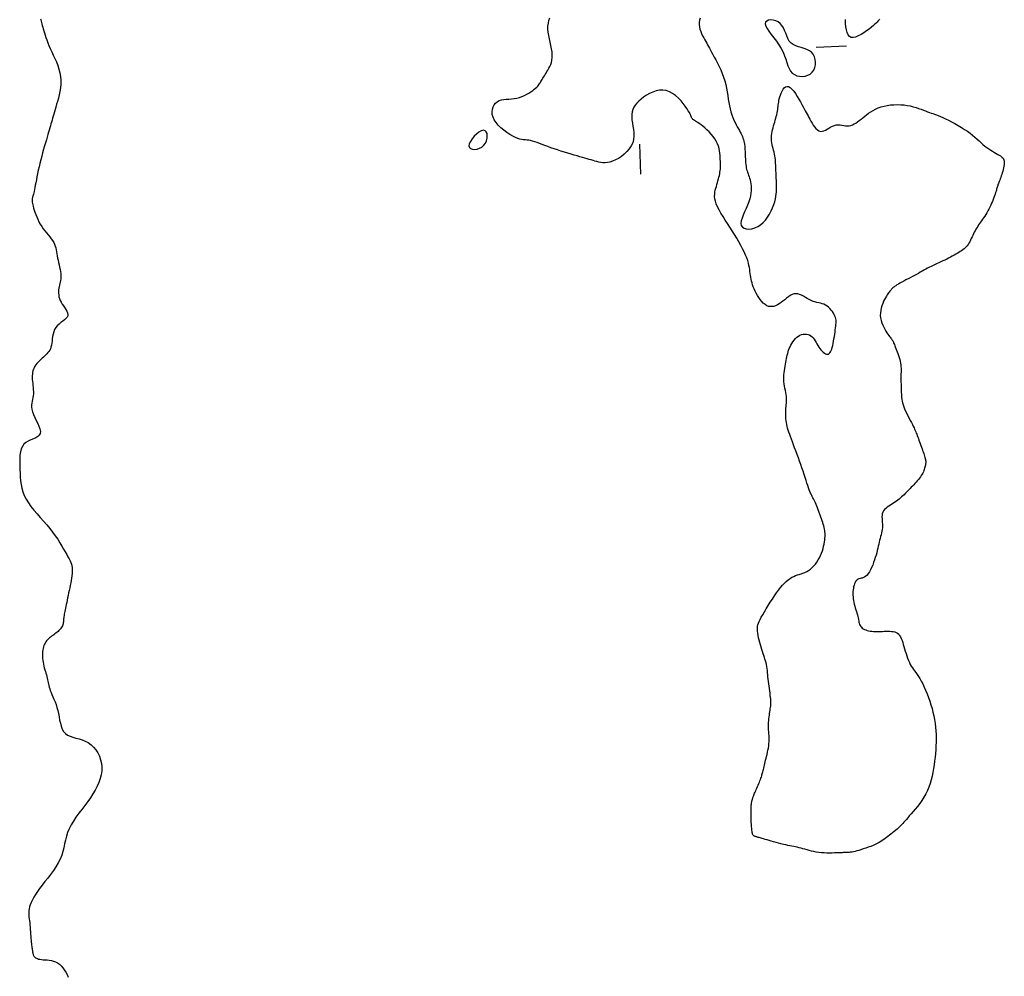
# Model space of a CAD drawing. Header units: millimetres. Extents: x 32690613 to 32693367, y 5343692 to 5344708.
# Tile 886 of 1009: x 32693201 to 32693234, y 5344307 to 5344338. Entities that reach past the tile are written whole.
import ezdxf

# ---------------------------------------------------------------- set-up
doc = ezdxf.new("R2010")
doc.units = ezdxf.units.MM
doc.header["$LTSCALE"] = 20
doc.layers.add('02-DGM_HL_492.00', color=82, linetype='Continuous')

msp = doc.modelspace()

# ---------------------------------------------------------------- linework, layer by layer
at = {"layer": '02-DGM_HL_492.00', "elevation": 492, "flags": 128}
for points in [[(32693201.724, 5344338.473), (32693201.732, 5344338.434), (32693201.742, 5344338.393), (32693201.754, 5344338.349), (32693201.767, 5344338.303), (32693201.781, 5344338.252), (32693201.797, 5344338.197), (32693201.814, 5344338.138), (32693201.833, 5344338.074), (32693201.854, 5344338.004), (32693201.877, 5344337.929), (32693201.904, 5344337.85), (32693201.933, 5344337.765), (32693201.967, 5344337.675), (32693202.005, 5344337.58), (32693202.048, 5344337.48), (32693202.096, 5344337.375), (32693202.148, 5344337.266), (32693202.199, 5344337.153), (32693202.25, 5344337.036), (32693202.297, 5344336.917), (32693202.337, 5344336.796), (32693202.369, 5344336.672), (32693202.391, 5344336.548), (32693202.4, 5344336.424), (32693202.398, 5344336.3), (32693202.387, 5344336.177), (32693202.368, 5344336.057), (32693202.344, 5344335.941), (32693202.317, 5344335.83), (32693202.288, 5344335.724), (32693202.26, 5344335.626), (32693202.233, 5344335.535), (32693202.209, 5344335.451), (32693202.186, 5344335.372), (32693202.165, 5344335.299), (32693202.145, 5344335.23), (32693202.125, 5344335.163), (32693202.107, 5344335.099), (32693202.088, 5344335.035), (32693202.07, 5344334.972), (32693202.051, 5344334.907), (32693202.032, 5344334.841), (32693202.012, 5344334.772), (32693201.99, 5344334.698), (32693201.968, 5344334.62), (32693201.943, 5344334.536), (32693201.917, 5344334.445), (32693201.888, 5344334.346), (32693201.858, 5344334.241), (32693201.826, 5344334.131), (32693201.795, 5344334.016), (32693201.763, 5344333.899), (32693201.732, 5344333.781), (32693201.702, 5344333.663), (32693201.674, 5344333.546), (32693201.648, 5344333.432), (32693201.625, 5344333.321), (32693201.604, 5344333.215), (32693201.585, 5344333.115), (32693201.567, 5344333.021), (32693201.551, 5344332.935), (32693201.536, 5344332.857), (32693201.523, 5344332.789), (32693201.51, 5344332.731), (32693201.498, 5344332.682), (32693201.488, 5344332.641), (32693201.478, 5344332.605), (32693201.469, 5344332.574), (32693201.462, 5344332.547), (32693201.456, 5344332.52), (32693201.451, 5344332.495), (32693201.447, 5344332.468), (32693201.446, 5344332.439), (32693201.446, 5344332.407), (32693201.449, 5344332.371), (32693201.454, 5344332.331), (32693201.463, 5344332.286), (32693201.475, 5344332.235), (32693201.491, 5344332.177), (32693201.511, 5344332.111), (32693201.536, 5344332.039), (32693201.564, 5344331.963), (32693201.596, 5344331.884), (32693201.633, 5344331.802), (32693201.673, 5344331.72), (32693201.717, 5344331.64), (32693201.765, 5344331.562), (32693201.817, 5344331.487), (32693201.871, 5344331.417), (32693201.925, 5344331.349), (32693201.98, 5344331.283), (32693202.032, 5344331.22), (32693202.08, 5344331.158), (32693202.124, 5344331.096), (32693202.161, 5344331.035), (32693202.191, 5344330.974), (32693202.215, 5344330.912), (32693202.233, 5344330.849), (32693202.247, 5344330.785), (32693202.259, 5344330.719), (32693202.27, 5344330.652), (32693202.281, 5344330.583), (32693202.293, 5344330.512), (32693202.307, 5344330.439), (32693202.323, 5344330.363), (32693202.34, 5344330.288), (32693202.357, 5344330.212), (32693202.372, 5344330.138), (32693202.385, 5344330.066), (32693202.394, 5344329.997), (32693202.399, 5344329.932), (32693202.399, 5344329.872), (32693202.394, 5344329.816), (32693202.386, 5344329.763), (32693202.376, 5344329.713), (32693202.365, 5344329.663), (32693202.353, 5344329.614), (32693202.341, 5344329.564), (32693202.332, 5344329.513), (32693202.325, 5344329.459), (32693202.321, 5344329.403), (32693202.322, 5344329.346), (32693202.327, 5344329.287), (32693202.337, 5344329.227), (32693202.353, 5344329.166), (32693202.376, 5344329.104), (32693202.406, 5344329.043), (32693202.443, 5344328.982), (32693202.484, 5344328.922), (32693202.527, 5344328.862), (32693202.566, 5344328.804), (32693202.6, 5344328.748), (32693202.625, 5344328.694), (32693202.636, 5344328.642), (32693202.632, 5344328.593), (32693202.609, 5344328.547), (32693202.57, 5344328.503), (32693202.52, 5344328.459), (32693202.462, 5344328.415), (32693202.4, 5344328.368), (32693202.338, 5344328.318), (32693202.28, 5344328.263), (32693202.23, 5344328.202), (32693202.191, 5344328.135), (32693202.163, 5344328.062), (32693202.142, 5344327.985), (32693202.127, 5344327.906), (32693202.116, 5344327.828), (32693202.107, 5344327.752), (32693202.098, 5344327.68), (32693202.086, 5344327.613), (32693202.071, 5344327.554), (32693202.052, 5344327.501), (32693202.029, 5344327.453), (32693202.002, 5344327.41), (32693201.972, 5344327.37), (32693201.938, 5344327.332), (32693201.902, 5344327.296), (32693201.862, 5344327.259), (32693201.82, 5344327.221), (32693201.776, 5344327.181), (32693201.731, 5344327.141), (32693201.687, 5344327.099), (32693201.645, 5344327.056), (32693201.604, 5344327.012), (32693201.568, 5344326.966), (32693201.536, 5344326.918), (32693201.509, 5344326.869), (32693201.488, 5344326.819), (32693201.471, 5344326.767), (32693201.459, 5344326.713), (32693201.452, 5344326.657), (32693201.448, 5344326.599), (32693201.448, 5344326.538), (32693201.451, 5344326.475), (32693201.456, 5344326.41), (32693201.463, 5344326.343), (32693201.471, 5344326.274), (32693201.479, 5344326.205), (32693201.484, 5344326.137), (32693201.488, 5344326.069), (32693201.487, 5344326.002), (32693201.482, 5344325.938), (32693201.471, 5344325.876), (32693201.458, 5344325.816), (32693201.443, 5344325.756), (32693201.431, 5344325.694), (32693201.423, 5344325.63), (32693201.422, 5344325.56), (32693201.431, 5344325.485), (32693201.453, 5344325.403), (32693201.488, 5344325.313), (32693201.533, 5344325.217), (32693201.582, 5344325.117), (32693201.63, 5344325.018), (32693201.673, 5344324.922), (32693201.705, 5344324.831), (32693201.72, 5344324.75), (32693201.715, 5344324.68), (32693201.684, 5344324.623), (32693201.632, 5344324.577), (32693201.564, 5344324.539), (32693201.485, 5344324.504), (32693201.401, 5344324.469), (32693201.318, 5344324.429), (32693201.24, 5344324.383), (32693201.172, 5344324.325), (32693201.12, 5344324.253), (32693201.082, 5344324.167), (32693201.056, 5344324.071), (32693201.041, 5344323.965), (32693201.033, 5344323.852), (32693201.031, 5344323.733), (32693201.034, 5344323.61), (32693201.038, 5344323.486), (32693201.044, 5344323.361), (32693201.051, 5344323.236), (32693201.062, 5344323.111), (32693201.079, 5344322.987), (32693201.103, 5344322.863), (32693201.138, 5344322.739), (32693201.184, 5344322.616), (32693201.244, 5344322.493), (32693201.319, 5344322.371), (32693201.406, 5344322.249), (32693201.503, 5344322.128), (32693201.607, 5344322.007), (32693201.715, 5344321.886), (32693201.824, 5344321.765), (32693201.931, 5344321.644), (32693202.032, 5344321.523), (32693202.127, 5344321.402), (32693202.214, 5344321.282), (32693202.294, 5344321.164), (32693202.367, 5344321.049), (32693202.433, 5344320.94), (32693202.493, 5344320.837), (32693202.547, 5344320.742), (32693202.595, 5344320.655), (32693202.637, 5344320.578), (32693202.673, 5344320.51), (32693202.704, 5344320.447), (32693202.73, 5344320.389), (32693202.75, 5344320.334), (32693202.766, 5344320.279), (32693202.776, 5344320.222), (32693202.781, 5344320.162), (32693202.781, 5344320.097), (32693202.776, 5344320.027), (32693202.768, 5344319.953), (32693202.757, 5344319.876), (32693202.743, 5344319.796), (32693202.728, 5344319.714), (32693202.711, 5344319.631), (32693202.693, 5344319.547), (32693202.676, 5344319.463), (32693202.659, 5344319.38), (32693202.641, 5344319.298), (32693202.625, 5344319.218), (32693202.608, 5344319.14), (32693202.593, 5344319.066), (32693202.578, 5344318.996), (32693202.565, 5344318.931), (32693202.552, 5344318.87), (32693202.541, 5344318.814), (32693202.53, 5344318.763), (32693202.521, 5344318.715), (32693202.513, 5344318.671), (32693202.506, 5344318.629), (32693202.5, 5344318.59), (32693202.496, 5344318.553), (32693202.493, 5344318.517), (32693202.49, 5344318.482), (32693202.487, 5344318.448), (32693202.484, 5344318.415), (32693202.479, 5344318.382), (32693202.473, 5344318.35), (32693202.463, 5344318.319), (32693202.451, 5344318.287), (32693202.435, 5344318.255), (32693202.415, 5344318.223), (32693202.392, 5344318.191), (32693202.365, 5344318.16), (32693202.337, 5344318.129), (32693202.306, 5344318.099), (32693202.273, 5344318.07), (32693202.238, 5344318.042), (32693202.202, 5344318.015), (32693202.165, 5344317.989), (32693202.128, 5344317.963), (32693202.091, 5344317.937), (32693202.055, 5344317.911), (32693202.019, 5344317.883), (32693201.986, 5344317.854), (32693201.955, 5344317.823), (32693201.926, 5344317.789), (32693201.9, 5344317.753), (32693201.877, 5344317.714), (32693201.856, 5344317.673), (32693201.838, 5344317.629), (32693201.823, 5344317.583), (32693201.811, 5344317.534), (32693201.801, 5344317.483), (32693201.794, 5344317.429), (32693201.79, 5344317.373), (32693201.788, 5344317.316), (32693201.789, 5344317.257), (32693201.793, 5344317.196), (32693201.799, 5344317.135), (32693201.808, 5344317.073), (32693201.82, 5344317.011), (32693201.834, 5344316.949), (32693201.85, 5344316.888), (32693201.867, 5344316.827), (32693201.885, 5344316.767), (32693201.903, 5344316.708), (32693201.92, 5344316.651), (32693201.935, 5344316.596), (32693201.949, 5344316.544), (32693201.96, 5344316.493), (32693201.97, 5344316.444), (32693201.979, 5344316.396), (32693201.988, 5344316.347), (32693201.999, 5344316.297), (32693202.012, 5344316.245), (32693202.028, 5344316.19), (32693202.049, 5344316.13), (32693202.074, 5344316.066), (32693202.104, 5344315.997), (32693202.137, 5344315.923), (32693202.171, 5344315.843), (32693202.205, 5344315.759), (32693202.239, 5344315.669), (32693202.269, 5344315.574), (32693202.297, 5344315.473), (32693202.319, 5344315.367), (32693202.34, 5344315.259), (32693202.36, 5344315.151), (32693202.383, 5344315.045), (32693202.411, 5344314.945), (32693202.446, 5344314.853), (32693202.491, 5344314.772), (32693202.549, 5344314.704), (32693202.621, 5344314.652), (32693202.705, 5344314.612), (32693202.799, 5344314.579), (32693202.899, 5344314.551), (32693203.003, 5344314.524), (32693203.109, 5344314.492), (32693203.212, 5344314.452), (32693203.312, 5344314.401), (32693203.404, 5344314.334), (32693203.488, 5344314.254), (32693203.563, 5344314.161), (32693203.627, 5344314.059), (32693203.68, 5344313.948), (32693203.721, 5344313.83), (32693203.748, 5344313.709), (32693203.76, 5344313.584), (32693203.758, 5344313.459), (32693203.74, 5344313.333), (32693203.709, 5344313.207), (32693203.665, 5344313.08), (32693203.61, 5344312.953), (32693203.544, 5344312.825), (32693203.468, 5344312.697), (32693203.383, 5344312.569), (32693203.291, 5344312.44), (32693203.194, 5344312.311), (32693203.095, 5344312.182), (32693202.997, 5344312.053), (32693202.903, 5344311.924), (32693202.815, 5344311.796), (32693202.738, 5344311.668), (32693202.673, 5344311.54), (32693202.622, 5344311.413), (32693202.584, 5344311.287), (32693202.553, 5344311.16), (32693202.526, 5344311.034), (32693202.499, 5344310.908), (32693202.468, 5344310.782), (32693202.429, 5344310.655), (32693202.379, 5344310.528), (32693202.314, 5344310.4), (32693202.237, 5344310.273), (32693202.15, 5344310.147), (32693202.058, 5344310.022), (32693201.963, 5344309.9), (32693201.868, 5344309.781), (32693201.778, 5344309.666), (32693201.694, 5344309.556), (32693201.62, 5344309.452), (32693201.555, 5344309.353), (32693201.5, 5344309.259), (32693201.453, 5344309.171), (32693201.415, 5344309.089), (32693201.385, 5344309.012), (32693201.362, 5344308.941), (32693201.345, 5344308.875), (32693201.335, 5344308.815), (32693201.33, 5344308.758), (32693201.33, 5344308.704), (32693201.333, 5344308.651), (32693201.339, 5344308.597), (32693201.347, 5344308.541), (32693201.355, 5344308.482), (32693201.363, 5344308.417), (32693201.37, 5344308.347), (32693201.377, 5344308.272), (32693201.383, 5344308.194), (32693201.388, 5344308.114), (32693201.393, 5344308.036), (32693201.398, 5344307.959), (32693201.403, 5344307.887), (32693201.409, 5344307.821), (32693201.414, 5344307.763), (32693201.42, 5344307.711), (32693201.427, 5344307.666), (32693201.433, 5344307.625), (32693201.439, 5344307.589), (32693201.445, 5344307.557), (32693201.45, 5344307.526), (32693201.455, 5344307.498), (32693201.458, 5344307.47), (32693201.462, 5344307.444), (32693201.466, 5344307.418), (32693201.47, 5344307.393), (32693201.476, 5344307.368), (32693201.483, 5344307.345), (32693201.492, 5344307.323), (32693201.504, 5344307.302), (32693201.519, 5344307.283), (32693201.537, 5344307.264), (32693201.56, 5344307.247), (32693201.587, 5344307.232), (32693201.62, 5344307.219), (32693201.658, 5344307.207), (32693201.702, 5344307.197), (32693201.753, 5344307.19), (32693201.811, 5344307.185), (32693201.874, 5344307.18), (32693201.942, 5344307.175), (32693202.012, 5344307.167), (32693202.084, 5344307.155), (32693202.155, 5344307.137), (32693202.225, 5344307.112), (32693202.291, 5344307.077), (32693202.353, 5344307.033), (32693202.41, 5344306.979), (32693202.464, 5344306.917), (32693202.514, 5344306.848), (32693202.561, 5344306.773), (32693202.605, 5344306.693), (32693202.647, 5344306.609)], [(32693223.652, 5344338.493), (32693223.628, 5344338.423), (32693223.614, 5344338.35), (32693223.613, 5344338.276), (32693223.623, 5344338.201), (32693223.642, 5344338.125), (32693223.668, 5344338.05), (32693223.699, 5344337.977), (32693223.733, 5344337.906), (32693223.769, 5344337.838), (32693223.803, 5344337.774), (32693223.836, 5344337.715), (32693223.867, 5344337.659), (32693223.897, 5344337.605), (32693223.927, 5344337.55), (32693223.959, 5344337.492), (32693223.993, 5344337.43), (32693224.031, 5344337.361), (32693224.073, 5344337.284), (32693224.12, 5344337.198), (32693224.172, 5344337.102), (32693224.225, 5344336.999), (32693224.279, 5344336.889), (32693224.332, 5344336.774), (32693224.383, 5344336.655), (32693224.429, 5344336.533), (32693224.468, 5344336.41), (32693224.501, 5344336.286), (32693224.527, 5344336.163), (32693224.549, 5344336.041), (32693224.567, 5344335.921), (32693224.585, 5344335.803), (32693224.602, 5344335.688), (32693224.621, 5344335.578), (32693224.644, 5344335.472), (32693224.671, 5344335.371), (32693224.702, 5344335.276), (32693224.737, 5344335.186), (32693224.773, 5344335.102), (32693224.811, 5344335.022), (32693224.848, 5344334.948), (32693224.885, 5344334.879), (32693224.92, 5344334.815), (32693224.952, 5344334.757), (32693224.982, 5344334.702), (32693225.008, 5344334.65), (32693225.032, 5344334.601), (32693225.054, 5344334.553), (32693225.073, 5344334.505), (32693225.089, 5344334.456), (32693225.103, 5344334.406), (32693225.114, 5344334.353), (32693225.123, 5344334.297), (32693225.13, 5344334.24), (32693225.136, 5344334.181), (32693225.14, 5344334.121), (32693225.144, 5344334.059), (32693225.146, 5344333.997), (32693225.149, 5344333.935), (32693225.151, 5344333.872), (32693225.154, 5344333.81), (32693225.158, 5344333.749), (32693225.162, 5344333.689), (32693225.168, 5344333.63), (32693225.175, 5344333.572), (32693225.184, 5344333.517), (32693225.195, 5344333.464), (32693225.209, 5344333.414), (32693225.224, 5344333.365), (32693225.241, 5344333.317), (32693225.258, 5344333.268), (32693225.276, 5344333.219), (32693225.293, 5344333.167), (32693225.308, 5344333.112), (32693225.322, 5344333.052), (32693225.334, 5344332.987), (32693225.342, 5344332.917), (32693225.346, 5344332.842), (32693225.344, 5344332.761), (32693225.336, 5344332.675), (32693225.321, 5344332.583), (32693225.298, 5344332.486), (32693225.265, 5344332.383), (32693225.223, 5344332.275), (32693225.175, 5344332.164), (32693225.127, 5344332.053), (32693225.081, 5344331.945), (32693225.042, 5344331.842), (32693225.016, 5344331.747), (32693225.007, 5344331.664), (32693225.018, 5344331.595), (32693225.053, 5344331.541), (32693225.11, 5344331.504), (32693225.183, 5344331.484), (32693225.269, 5344331.479), (32693225.364, 5344331.491), (32693225.463, 5344331.518), (32693225.562, 5344331.561), (32693225.656, 5344331.62), (32693225.743, 5344331.693), (32693225.822, 5344331.778), (32693225.893, 5344331.874), (32693225.955, 5344331.975), (32693226.01, 5344332.08), (32693226.056, 5344332.186), (32693226.095, 5344332.29), (32693226.127, 5344332.388), (32693226.151, 5344332.479), (32693226.168, 5344332.563), (32693226.18, 5344332.641), (32693226.187, 5344332.714), (32693226.19, 5344332.783), (32693226.191, 5344332.848), (32693226.189, 5344332.912), (32693226.187, 5344332.975), (32693226.185, 5344333.037), (32693226.182, 5344333.1), (32693226.18, 5344333.162), (32693226.177, 5344333.224), (32693226.175, 5344333.287), (32693226.172, 5344333.349), (32693226.17, 5344333.412), (32693226.168, 5344333.474), (32693226.165, 5344333.537), (32693226.162, 5344333.599), (32693226.159, 5344333.662), (32693226.154, 5344333.724), (32693226.149, 5344333.786), (32693226.141, 5344333.848), (32693226.132, 5344333.911), (32693226.12, 5344333.973), (32693226.106, 5344334.035), (32693226.091, 5344334.097), (32693226.074, 5344334.159), (32693226.059, 5344334.221), (32693226.044, 5344334.283), (32693226.032, 5344334.345), (32693226.022, 5344334.407), (32693226.018, 5344334.469), (32693226.018, 5344334.532), (32693226.022, 5344334.594), (32693226.031, 5344334.657), (32693226.042, 5344334.72), (32693226.057, 5344334.783), (32693226.073, 5344334.847), (32693226.091, 5344334.91), (32693226.109, 5344334.973), (32693226.127, 5344335.036), (32693226.145, 5344335.099), (32693226.163, 5344335.161), (32693226.179, 5344335.223), (32693226.194, 5344335.282), (32693226.208, 5344335.341), (32693226.22, 5344335.397), (32693226.229, 5344335.45), (32693226.237, 5344335.502), (32693226.242, 5344335.551), (32693226.247, 5344335.6), (32693226.253, 5344335.649), (32693226.26, 5344335.7), (32693226.268, 5344335.753), (32693226.28, 5344335.809), (32693226.296, 5344335.87), (32693226.317, 5344335.935), (32693226.343, 5344336.002), (32693226.373, 5344336.066), (32693226.408, 5344336.125), (32693226.447, 5344336.172), (32693226.49, 5344336.206), (32693226.538, 5344336.221), (32693226.589, 5344336.215), (32693226.643, 5344336.184), (32693226.7, 5344336.132), (32693226.758, 5344336.062), (32693226.817, 5344335.981), (32693226.874, 5344335.891), (32693226.929, 5344335.798), (32693226.981, 5344335.707), (32693227.029, 5344335.621), (32693227.071, 5344335.544), (32693227.109, 5344335.475), (32693227.143, 5344335.413), (32693227.175, 5344335.355), (32693227.205, 5344335.3), (32693227.235, 5344335.246), (32693227.266, 5344335.19), (32693227.298, 5344335.131), (32693227.333, 5344335.067), (32693227.371, 5344335.002), (32693227.411, 5344334.937), (32693227.454, 5344334.876), (32693227.499, 5344334.822), (32693227.547, 5344334.777), (32693227.596, 5344334.744), (32693227.648, 5344334.727), (32693227.701, 5344334.728), (32693227.756, 5344334.742), (32693227.813, 5344334.768), (32693227.871, 5344334.8), (32693227.93, 5344334.836), (32693227.99, 5344334.872), (32693228.051, 5344334.903), (32693228.112, 5344334.926), (32693228.174, 5344334.939), (32693228.237, 5344334.942), (32693228.299, 5344334.939), (32693228.361, 5344334.932), (32693228.422, 5344334.924), (32693228.483, 5344334.916), (32693228.543, 5344334.913), (32693228.601, 5344334.916), (32693228.658, 5344334.927), (32693228.715, 5344334.946), (32693228.77, 5344334.972), (32693228.826, 5344335.004), (32693228.882, 5344335.042), (32693228.938, 5344335.084), (32693228.996, 5344335.129), (32693229.056, 5344335.178), (32693229.118, 5344335.228), (32693229.182, 5344335.278), (32693229.25, 5344335.329), (32693229.322, 5344335.378), (32693229.398, 5344335.425), (32693229.48, 5344335.468), (32693229.567, 5344335.507), (32693229.661, 5344335.541), (32693229.761, 5344335.568), (32693229.867, 5344335.589), (32693229.977, 5344335.604), (32693230.089, 5344335.613), (32693230.202, 5344335.616), (32693230.315, 5344335.613), (32693230.426, 5344335.605), (32693230.533, 5344335.591), (32693230.635, 5344335.571), (32693230.733, 5344335.548), (32693230.825, 5344335.521), (32693230.912, 5344335.492), (32693230.994, 5344335.463), (32693231.071, 5344335.433), (32693231.142, 5344335.405), (32693231.208, 5344335.379), (32693231.269, 5344335.356), (32693231.327, 5344335.335), (32693231.384, 5344335.316), (32693231.441, 5344335.296), (32693231.501, 5344335.274), (32693231.565, 5344335.249), (32693231.636, 5344335.219), (32693231.716, 5344335.184), (32693231.806, 5344335.142), (32693231.904, 5344335.095), (32693232.008, 5344335.041), (32693232.116, 5344334.984), (32693232.224, 5344334.923), (32693232.332, 5344334.859), (32693232.435, 5344334.794), (32693232.533, 5344334.728), (32693232.622, 5344334.662), (32693232.704, 5344334.596), (32693232.78, 5344334.532), (32693232.852, 5344334.469), (32693232.919, 5344334.407), (32693232.985, 5344334.348), (32693233.049, 5344334.292), (32693233.113, 5344334.239), (32693233.178, 5344334.19), (32693233.243, 5344334.144), (32693233.308, 5344334.102), (32693233.371, 5344334.063), (32693233.431, 5344334.027), (32693233.488, 5344333.994), (32693233.541, 5344333.963), (32693233.588, 5344333.935), (32693233.629, 5344333.91), (32693233.664, 5344333.885), (32693233.693, 5344333.861), (32693233.716, 5344333.837), (32693233.734, 5344333.81), (32693233.747, 5344333.781), (32693233.756, 5344333.749), (32693233.759, 5344333.711), (32693233.759, 5344333.668), (32693233.755, 5344333.621), (32693233.747, 5344333.57), (32693233.737, 5344333.516), (32693233.724, 5344333.46), (32693233.709, 5344333.404), (32693233.693, 5344333.349), (32693233.676, 5344333.295), (32693233.659, 5344333.244), (32693233.641, 5344333.195), (32693233.624, 5344333.148), (32693233.607, 5344333.105), (32693233.59, 5344333.064), (32693233.575, 5344333.025), (32693233.561, 5344332.99), (32693233.549, 5344332.956), (32693233.539, 5344332.926), (32693233.53, 5344332.897), (32693233.521, 5344332.868), (32693233.513, 5344332.839), (32693233.505, 5344332.808), (32693233.496, 5344332.773), (32693233.484, 5344332.735), (32693233.471, 5344332.691), (32693233.455, 5344332.642), (32693233.437, 5344332.586), (32693233.416, 5344332.527), (32693233.392, 5344332.464), (32693233.367, 5344332.4), (32693233.339, 5344332.334), (32693233.31, 5344332.268), (32693233.279, 5344332.203), (32693233.246, 5344332.141), (32693233.212, 5344332.08), (32693233.177, 5344332.021), (32693233.142, 5344331.965), (32693233.107, 5344331.91), (32693233.071, 5344331.857), (32693233.036, 5344331.805), (32693233.002, 5344331.756), (32693232.969, 5344331.707), (32693232.936, 5344331.66), (32693232.905, 5344331.614), (32693232.875, 5344331.567), (32693232.845, 5344331.521), (32693232.817, 5344331.473), (32693232.79, 5344331.425), (32693232.763, 5344331.375), (32693232.737, 5344331.323), (32693232.712, 5344331.269), (32693232.687, 5344331.216), (32693232.662, 5344331.162), (32693232.636, 5344331.11), (32693232.61, 5344331.059), (32693232.583, 5344331.011), (32693232.554, 5344330.966), (32693232.523, 5344330.925), (32693232.491, 5344330.888), (32693232.456, 5344330.853), (32693232.42, 5344330.821), (32693232.381, 5344330.79), (32693232.339, 5344330.76), (32693232.295, 5344330.731), (32693232.247, 5344330.701), (32693232.197, 5344330.671), (32693232.144, 5344330.639), (32693232.088, 5344330.608), (32693232.03, 5344330.576), (32693231.97, 5344330.544), (32693231.909, 5344330.512), (32693231.846, 5344330.48), (32693231.782, 5344330.449), (32693231.718, 5344330.418), (32693231.653, 5344330.388), (32693231.588, 5344330.358), (32693231.523, 5344330.328), (32693231.458, 5344330.299), (32693231.394, 5344330.269), (32693231.331, 5344330.238), (32693231.269, 5344330.207), (32693231.208, 5344330.175), (32693231.148, 5344330.143), (32693231.089, 5344330.109), (32693231.029, 5344330.075), (32693230.968, 5344330.041), (32693230.906, 5344330.005), (32693230.841, 5344329.969), (32693230.774, 5344329.933), (32693230.704, 5344329.896), (32693230.632, 5344329.859), (32693230.559, 5344329.821), (32693230.488, 5344329.785), (32693230.418, 5344329.749), (32693230.352, 5344329.714), (32693230.291, 5344329.681), (32693230.237, 5344329.65), (32693230.189, 5344329.621), (32693230.149, 5344329.593), (32693230.114, 5344329.568), (32693230.084, 5344329.543), (32693230.059, 5344329.52), (32693230.035, 5344329.498), (32693230.014, 5344329.476), (32693229.994, 5344329.454), (32693229.974, 5344329.432), (32693229.954, 5344329.409), (32693229.933, 5344329.385), (32693229.911, 5344329.357), (32693229.888, 5344329.325), (32693229.864, 5344329.289), (32693229.838, 5344329.246), (32693229.81, 5344329.196), (32693229.78, 5344329.139), (32693229.749, 5344329.076), (32693229.719, 5344329.006), (32693229.691, 5344328.931), (32693229.668, 5344328.853), (32693229.65, 5344328.772), (32693229.64, 5344328.689), (32693229.638, 5344328.606), (32693229.646, 5344328.523), (32693229.663, 5344328.442), (32693229.687, 5344328.362), (32693229.717, 5344328.286), (32693229.75, 5344328.214), (32693229.785, 5344328.147), (32693229.821, 5344328.085), (32693229.855, 5344328.031), (32693229.887, 5344327.984), (32693229.916, 5344327.943), (32693229.942, 5344327.909), (32693229.966, 5344327.879), (32693229.987, 5344327.853), (32693230.006, 5344327.829), (32693230.023, 5344327.808), (32693230.037, 5344327.788), (32693230.049, 5344327.767), (32693230.06, 5344327.746), (32693230.071, 5344327.723), (32693230.081, 5344327.698), (32693230.092, 5344327.669), (32693230.104, 5344327.637), (32693230.118, 5344327.6), (32693230.134, 5344327.557), (32693230.154, 5344327.509), (32693230.176, 5344327.455), (32693230.199, 5344327.397), (32693230.223, 5344327.337), (32693230.246, 5344327.274), (32693230.267, 5344327.21), (32693230.286, 5344327.146), (32693230.302, 5344327.083), (32693230.313, 5344327.022), (32693230.32, 5344326.962), (32693230.325, 5344326.903), (32693230.327, 5344326.845), (32693230.327, 5344326.785), (32693230.326, 5344326.725), (32693230.324, 5344326.663), (32693230.323, 5344326.598), (32693230.323, 5344326.531), (32693230.323, 5344326.462), (32693230.325, 5344326.391), (32693230.326, 5344326.32), (32693230.328, 5344326.249), (32693230.331, 5344326.18), (32693230.333, 5344326.112), (32693230.336, 5344326.048), (32693230.338, 5344325.987), (32693230.341, 5344325.929), (32693230.346, 5344325.873), (32693230.353, 5344325.817), (32693230.362, 5344325.76), (32693230.376, 5344325.701), (32693230.394, 5344325.638), (32693230.417, 5344325.572), (32693230.446, 5344325.5), (32693230.48, 5344325.424), (32693230.517, 5344325.346), (32693230.556, 5344325.267), (32693230.595, 5344325.189), (32693230.634, 5344325.114), (32693230.671, 5344325.043), (32693230.704, 5344324.978), (32693230.733, 5344324.92), (32693230.758, 5344324.869), (32693230.779, 5344324.822), (32693230.798, 5344324.779), (32693230.815, 5344324.737), (32693230.831, 5344324.696), (32693230.848, 5344324.654), (32693230.865, 5344324.609), (32693230.883, 5344324.561), (32693230.902, 5344324.51), (32693230.922, 5344324.456), (32693230.943, 5344324.401), (32693230.964, 5344324.344), (32693230.985, 5344324.287), (32693231.005, 5344324.231), (32693231.025, 5344324.175), (32693231.044, 5344324.121), (32693231.062, 5344324.069), (32693231.079, 5344324.02), (32693231.094, 5344323.973), (32693231.108, 5344323.929), (32693231.12, 5344323.888), (32693231.13, 5344323.851), (32693231.138, 5344323.818), (32693231.143, 5344323.789), (32693231.147, 5344323.764), (32693231.149, 5344323.74), (32693231.149, 5344323.718), (32693231.148, 5344323.696), (32693231.145, 5344323.674), (32693231.14, 5344323.65), (32693231.135, 5344323.624), (32693231.129, 5344323.594), (32693231.121, 5344323.561), (32693231.112, 5344323.526), (32693231.1, 5344323.488), (32693231.086, 5344323.448), (32693231.07, 5344323.407), (32693231.05, 5344323.365), (32693231.027, 5344323.323), (32693231.001, 5344323.28), (32693230.971, 5344323.237), (32693230.938, 5344323.194), (32693230.903, 5344323.151), (32693230.865, 5344323.108), (32693230.827, 5344323.065), (32693230.787, 5344323.022), (32693230.748, 5344322.978), (32693230.708, 5344322.935), (32693230.668, 5344322.892), (32693230.627, 5344322.849), (32693230.587, 5344322.807), (32693230.547, 5344322.765), (32693230.507, 5344322.725), (32693230.467, 5344322.685), (32693230.427, 5344322.646), (32693230.387, 5344322.609), (32693230.346, 5344322.572), (32693230.305, 5344322.537), (32693230.262, 5344322.502), (32693230.219, 5344322.468), (32693230.173, 5344322.435), (32693230.126, 5344322.402), (32693230.076, 5344322.368), (32693230.025, 5344322.335), (32693229.972, 5344322.301), (32693229.919, 5344322.266), (32693229.869, 5344322.23), (32693229.822, 5344322.192), (32693229.781, 5344322.152), (32693229.746, 5344322.109), (32693229.72, 5344322.063), (32693229.703, 5344322.013), (32693229.694, 5344321.961), (32693229.692, 5344321.906), (32693229.694, 5344321.849), (32693229.698, 5344321.79), (32693229.703, 5344321.731), (32693229.708, 5344321.671), (32693229.709, 5344321.611), (32693229.707, 5344321.552), (32693229.7, 5344321.492), (32693229.69, 5344321.433), (32693229.677, 5344321.374), (32693229.663, 5344321.314), (32693229.647, 5344321.254), (32693229.631, 5344321.192), (32693229.615, 5344321.13), (32693229.6, 5344321.066), (32693229.584, 5344321), (32693229.569, 5344320.933), (32693229.553, 5344320.863), (32693229.536, 5344320.791), (32693229.517, 5344320.717), (32693229.496, 5344320.64), (32693229.472, 5344320.559), (32693229.446, 5344320.476), (32693229.416, 5344320.391), (32693229.384, 5344320.308), (32693229.35, 5344320.226), (32693229.313, 5344320.15), (32693229.276, 5344320.081), (32693229.237, 5344320.021), (32693229.197, 5344319.971), (32693229.157, 5344319.934), (32693229.117, 5344319.907), (32693229.077, 5344319.889), (32693229.037, 5344319.876), (32693228.999, 5344319.867), (32693228.963, 5344319.858), (32693228.929, 5344319.848), (32693228.897, 5344319.834), (32693228.867, 5344319.814), (32693228.841, 5344319.788), (32693228.818, 5344319.757), (32693228.797, 5344319.721), (32693228.779, 5344319.68), (32693228.764, 5344319.636), (32693228.751, 5344319.587), (32693228.742, 5344319.536), (32693228.734, 5344319.483), (32693228.73, 5344319.427), (32693228.729, 5344319.369), (32693228.73, 5344319.31), (32693228.733, 5344319.25), (32693228.739, 5344319.188), (32693228.748, 5344319.126), (32693228.76, 5344319.064), (32693228.774, 5344319.003), (32693228.79, 5344318.941), (32693228.807, 5344318.88), (32693228.825, 5344318.82), (32693228.843, 5344318.762), (32693228.86, 5344318.705), (32693228.876, 5344318.65), (32693228.889, 5344318.597), (32693228.901, 5344318.547), (32693228.91, 5344318.499), (32693228.919, 5344318.453), (32693228.928, 5344318.411), (32693228.938, 5344318.371), (32693228.951, 5344318.333), (32693228.966, 5344318.299), (32693228.986, 5344318.267), (32693229.01, 5344318.238), (32693229.04, 5344318.212), (32693229.073, 5344318.188), (32693229.111, 5344318.168), (32693229.153, 5344318.15), (32693229.198, 5344318.135), (32693229.246, 5344318.122), (32693229.298, 5344318.112), (32693229.351, 5344318.105), (32693229.407, 5344318.101), (32693229.465, 5344318.098), (32693229.524, 5344318.097), (32693229.585, 5344318.097), (32693229.646, 5344318.099), (32693229.708, 5344318.101), (32693229.77, 5344318.103), (32693229.833, 5344318.105), (32693229.894, 5344318.107), (32693229.955, 5344318.106), (32693230.013, 5344318.102), (32693230.068, 5344318.094), (32693230.12, 5344318.082), (32693230.168, 5344318.063), (32693230.211, 5344318.037), (32693230.249, 5344318.003), (32693230.281, 5344317.962), (32693230.31, 5344317.915), (32693230.336, 5344317.86), (32693230.36, 5344317.801), (32693230.382, 5344317.736), (32693230.403, 5344317.668), (32693230.424, 5344317.595), (32693230.446, 5344317.519), (32693230.469, 5344317.442), (32693230.494, 5344317.364), (32693230.519, 5344317.286), (32693230.546, 5344317.21), (32693230.574, 5344317.136), (32693230.604, 5344317.067), (32693230.635, 5344317.003), (32693230.668, 5344316.944), (32693230.703, 5344316.89), (32693230.739, 5344316.838), (32693230.777, 5344316.785), (32693230.818, 5344316.731), (32693230.86, 5344316.671), (32693230.904, 5344316.606), (32693230.949, 5344316.531), (32693230.997, 5344316.447), (32693231.046, 5344316.352), (32693231.095, 5344316.25), (32693231.144, 5344316.141), (32693231.192, 5344316.026), (32693231.238, 5344315.907), (32693231.281, 5344315.785), (32693231.321, 5344315.662), (32693231.357, 5344315.538), (32693231.388, 5344315.414), (32693231.415, 5344315.29), (32693231.438, 5344315.166), (32693231.457, 5344315.042), (32693231.472, 5344314.917), (32693231.482, 5344314.792), (32693231.489, 5344314.668), (32693231.492, 5344314.543), (32693231.492, 5344314.418), (32693231.487, 5344314.292), (32693231.48, 5344314.167), (32693231.47, 5344314.041), (32693231.457, 5344313.916), (32693231.442, 5344313.79), (32693231.424, 5344313.664), (32693231.405, 5344313.539), (32693231.382, 5344313.413), (32693231.356, 5344313.289), (32693231.326, 5344313.165), (32693231.291, 5344313.044), (32693231.251, 5344312.925), (32693231.204, 5344312.808), (32693231.149, 5344312.695), (32693231.088, 5344312.585), (32693231.02, 5344312.479), (32693230.948, 5344312.378), (32693230.875, 5344312.282), (32693230.801, 5344312.193), (32693230.73, 5344312.109), (32693230.663, 5344312.033), (32693230.602, 5344311.964), (32693230.549, 5344311.903), (32693230.503, 5344311.849), (32693230.462, 5344311.801), (32693230.425, 5344311.758), (32693230.389, 5344311.717), (32693230.354, 5344311.679), (32693230.319, 5344311.642), (32693230.28, 5344311.604), (32693230.238, 5344311.566), (32693230.193, 5344311.526), (32693230.144, 5344311.485), (32693230.095, 5344311.444), (32693230.044, 5344311.404), (32693229.992, 5344311.363), (32693229.942, 5344311.324), (32693229.892, 5344311.285), (32693229.845, 5344311.248), (32693229.798, 5344311.213), (32693229.75, 5344311.178), (32693229.702, 5344311.145), (32693229.651, 5344311.112), (32693229.595, 5344311.08), (32693229.535, 5344311.048), (32693229.469, 5344311.016), (32693229.396, 5344310.984), (32693229.318, 5344310.953), (32693229.237, 5344310.922), (32693229.154, 5344310.893), (32693229.073, 5344310.866), (32693228.994, 5344310.841), (32693228.921, 5344310.819), (32693228.855, 5344310.8), (32693228.797, 5344310.785), (32693228.748, 5344310.774), (32693228.706, 5344310.765), (32693228.669, 5344310.759), (32693228.637, 5344310.755), (32693228.608, 5344310.753), (32693228.582, 5344310.751), (32693228.557, 5344310.75), (32693228.531, 5344310.749), (32693228.505, 5344310.748), (32693228.476, 5344310.747), (32693228.444, 5344310.746), (32693228.407, 5344310.744), (32693228.365, 5344310.743), (32693228.315, 5344310.741), (32693228.257, 5344310.738), (32693228.19, 5344310.736), (32693228.115, 5344310.734), (32693228.035, 5344310.732), (32693227.949, 5344310.731), (32693227.861, 5344310.732), (32693227.771, 5344310.736), (32693227.682, 5344310.742), (32693227.594, 5344310.751), (32693227.509, 5344310.763), (32693227.428, 5344310.779), (32693227.35, 5344310.797), (32693227.275, 5344310.816), (32693227.203, 5344310.836), (32693227.133, 5344310.856), (32693227.067, 5344310.875), (32693227.002, 5344310.892), (32693226.94, 5344310.907), (32693226.879, 5344310.921), (32693226.819, 5344310.933), (32693226.758, 5344310.945), (32693226.696, 5344310.957), (32693226.632, 5344310.969), (32693226.564, 5344310.984), (32693226.492, 5344311), (32693226.415, 5344311.018), (32693226.335, 5344311.038), (32693226.253, 5344311.06), (32693226.171, 5344311.083), (32693226.09, 5344311.105), (32693226.012, 5344311.127), (32693225.939, 5344311.148), (32693225.872, 5344311.168), (32693225.812, 5344311.185), (32693225.76, 5344311.2), (32693225.714, 5344311.214), (32693225.674, 5344311.225), (32693225.639, 5344311.236), (32693225.608, 5344311.245), (32693225.58, 5344311.253), (32693225.555, 5344311.26), (32693225.533, 5344311.266), (32693225.512, 5344311.273), (32693225.493, 5344311.279), (32693225.475, 5344311.285), (32693225.459, 5344311.292), (32693225.445, 5344311.299), (32693225.432, 5344311.308), (32693225.421, 5344311.317), (32693225.411, 5344311.328), (32693225.402, 5344311.341), (32693225.394, 5344311.359), (32693225.386, 5344311.381), (32693225.38, 5344311.409), (32693225.374, 5344311.445), (32693225.369, 5344311.49), (32693225.363, 5344311.544), (32693225.359, 5344311.609), (32693225.354, 5344311.682), (32693225.35, 5344311.761), (32693225.347, 5344311.843), (32693225.344, 5344311.926), (32693225.342, 5344312.006), (32693225.34, 5344312.081), (32693225.34, 5344312.148), (32693225.341, 5344312.205), (32693225.342, 5344312.254), (32693225.344, 5344312.294), (32693225.347, 5344312.327), (32693225.351, 5344312.355), (32693225.354, 5344312.378), (32693225.358, 5344312.398), (32693225.361, 5344312.416), (32693225.365, 5344312.432), (32693225.368, 5344312.448), (32693225.372, 5344312.463), (32693225.375, 5344312.479), (32693225.38, 5344312.495), (32693225.384, 5344312.512), (32693225.39, 5344312.53), (32693225.396, 5344312.55), (32693225.404, 5344312.573), (32693225.413, 5344312.597), (32693225.423, 5344312.624), (32693225.434, 5344312.654), (32693225.447, 5344312.686), (32693225.461, 5344312.721), (32693225.477, 5344312.759), (32693225.495, 5344312.801), (32693225.514, 5344312.845), (32693225.534, 5344312.893), (32693225.556, 5344312.941), (32693225.577, 5344312.991), (32693225.598, 5344313.04), (32693225.619, 5344313.089), (32693225.638, 5344313.136), (32693225.655, 5344313.18), (32693225.67, 5344313.22), (32693225.684, 5344313.258), (32693225.695, 5344313.294), (32693225.705, 5344313.329), (32693225.715, 5344313.363), (32693225.724, 5344313.398), (32693225.733, 5344313.434), (32693225.742, 5344313.472), (32693225.752, 5344313.513), (32693225.763, 5344313.556), (32693225.774, 5344313.603), (32693225.786, 5344313.652), (32693225.799, 5344313.704), (32693225.813, 5344313.76), (32693225.827, 5344313.818), (32693225.842, 5344313.88), (32693225.858, 5344313.945), (32693225.873, 5344314.012), (32693225.889, 5344314.081), (32693225.904, 5344314.151), (32693225.917, 5344314.222), (32693225.928, 5344314.294), (32693225.936, 5344314.365), (32693225.942, 5344314.434), (32693225.944, 5344314.502), (32693225.942, 5344314.569), (32693225.939, 5344314.634), (32693225.935, 5344314.699), (32693225.93, 5344314.762), (32693225.925, 5344314.825), (32693225.921, 5344314.888), (32693225.919, 5344314.95), (32693225.92, 5344315.013), (32693225.923, 5344315.075), (32693225.928, 5344315.137), (32693225.934, 5344315.198), (32693225.941, 5344315.257), (32693225.95, 5344315.315), (32693225.958, 5344315.371), (32693225.967, 5344315.425), (32693225.975, 5344315.476), (32693225.982, 5344315.526), (32693225.989, 5344315.575), (32693225.994, 5344315.624), (32693225.997, 5344315.674), (32693225.999, 5344315.727), (32693225.998, 5344315.783), (32693225.996, 5344315.843), (32693225.99, 5344315.908), (32693225.982, 5344315.977), (32693225.973, 5344316.049), (32693225.962, 5344316.125), (32693225.951, 5344316.202), (32693225.94, 5344316.28), (32693225.93, 5344316.358), (32693225.92, 5344316.436), (32693225.912, 5344316.512), (32693225.904, 5344316.587), (32693225.898, 5344316.66), (32693225.891, 5344316.731), (32693225.884, 5344316.801), (32693225.875, 5344316.868), (32693225.865, 5344316.934), (32693225.854, 5344316.997), (32693225.839, 5344317.058), (32693225.823, 5344317.118), (32693225.804, 5344317.177), (32693225.784, 5344317.236), (32693225.763, 5344317.297), (32693225.74, 5344317.36), (32693225.718, 5344317.427), (32693225.695, 5344317.497), (32693225.672, 5344317.572), (32693225.65, 5344317.651), (32693225.629, 5344317.731), (32693225.609, 5344317.812), (32693225.592, 5344317.891), (32693225.577, 5344317.968), (32693225.565, 5344318.039), (32693225.556, 5344318.105), (32693225.552, 5344318.164), (32693225.552, 5344318.218), (32693225.557, 5344318.269), (32693225.568, 5344318.319), (32693225.585, 5344318.372), (32693225.609, 5344318.43), (32693225.64, 5344318.495), (32693225.68, 5344318.569), (32693225.728, 5344318.654), (32693225.783, 5344318.749), (32693225.844, 5344318.852), (32693225.909, 5344318.958), (32693225.978, 5344319.067), (32693226.049, 5344319.175), (32693226.12, 5344319.281), (32693226.19, 5344319.381), (32693226.258, 5344319.474), (32693226.324, 5344319.558), (32693226.389, 5344319.635), (32693226.452, 5344319.704), (32693226.514, 5344319.765), (32693226.576, 5344319.818), (32693226.637, 5344319.864), (32693226.698, 5344319.901), (32693226.759, 5344319.931), (32693226.821, 5344319.956), (32693226.883, 5344319.976), (32693226.944, 5344319.994), (32693227.006, 5344320.013), (32693227.068, 5344320.033), (32693227.13, 5344320.057), (32693227.191, 5344320.087), (32693227.252, 5344320.125), (32693227.312, 5344320.169), (32693227.371, 5344320.22), (32693227.427, 5344320.277), (32693227.48, 5344320.339), (32693227.53, 5344320.405), (32693227.576, 5344320.476), (32693227.618, 5344320.549), (32693227.654, 5344320.624), (32693227.685, 5344320.701), (32693227.712, 5344320.779), (32693227.734, 5344320.856), (32693227.753, 5344320.931), (32693227.768, 5344321.004), (32693227.78, 5344321.074), (32693227.789, 5344321.139), (32693227.796, 5344321.2), (32693227.8, 5344321.256), (32693227.802, 5344321.308), (32693227.802, 5344321.359), (32693227.798, 5344321.408), (32693227.793, 5344321.456), (32693227.784, 5344321.505), (32693227.773, 5344321.556), (32693227.759, 5344321.608), (32693227.743, 5344321.663), (32693227.725, 5344321.72), (32693227.705, 5344321.779), (32693227.684, 5344321.839), (32693227.662, 5344321.899), (32693227.639, 5344321.96), (32693227.616, 5344322.022), (32693227.593, 5344322.084), (32693227.569, 5344322.145), (32693227.546, 5344322.204), (32693227.524, 5344322.262), (32693227.501, 5344322.318), (32693227.479, 5344322.371), (32693227.458, 5344322.42), (32693227.437, 5344322.465), (32693227.417, 5344322.506), (32693227.397, 5344322.544), (32693227.378, 5344322.581), (32693227.358, 5344322.619), (32693227.338, 5344322.658), (32693227.318, 5344322.702), (32693227.296, 5344322.752), (32693227.274, 5344322.809), (32693227.25, 5344322.875), (32693227.224, 5344322.95), (32693227.197, 5344323.033), (32693227.168, 5344323.122), (32693227.138, 5344323.218), (32693227.105, 5344323.319), (32693227.071, 5344323.424), (32693227.034, 5344323.534), (32693226.995, 5344323.646), (32693226.955, 5344323.76), (32693226.914, 5344323.875), (32693226.873, 5344323.988), (32693226.831, 5344324.099), (32693226.791, 5344324.207), (32693226.753, 5344324.309), (32693226.717, 5344324.405), (32693226.683, 5344324.494), (32693226.653, 5344324.576), (32693226.625, 5344324.653), (32693226.6, 5344324.724), (32693226.578, 5344324.792), (32693226.558, 5344324.857), (32693226.541, 5344324.92), (32693226.527, 5344324.982), (32693226.516, 5344325.044), (32693226.507, 5344325.106), (32693226.5, 5344325.167), (32693226.495, 5344325.229), (32693226.493, 5344325.289), (32693226.493, 5344325.349), (32693226.494, 5344325.407), (32693226.497, 5344325.464), (32693226.502, 5344325.52), (32693226.508, 5344325.575), (32693226.513, 5344325.629), (32693226.518, 5344325.684), (32693226.522, 5344325.739), (32693226.524, 5344325.796), (32693226.523, 5344325.855), (32693226.518, 5344325.915), (32693226.509, 5344325.979), (32693226.497, 5344326.045), (32693226.483, 5344326.114), (32693226.468, 5344326.185), (32693226.454, 5344326.257), (32693226.442, 5344326.33), (32693226.432, 5344326.404), (32693226.427, 5344326.479), (32693226.426, 5344326.554), (32693226.43, 5344326.629), (32693226.438, 5344326.703), (32693226.449, 5344326.776), (32693226.461, 5344326.847), (32693226.475, 5344326.917), (32693226.488, 5344326.984), (32693226.501, 5344327.049), (32693226.513, 5344327.111), (32693226.524, 5344327.17), (32693226.535, 5344327.227), (32693226.546, 5344327.282), (32693226.559, 5344327.337), (32693226.574, 5344327.392), (32693226.591, 5344327.447), (32693226.612, 5344327.504), (32693226.637, 5344327.562), (32693226.666, 5344327.62), (32693226.698, 5344327.678), (32693226.735, 5344327.734), (32693226.774, 5344327.787), (32693226.817, 5344327.835), (32693226.864, 5344327.879), (32693226.913, 5344327.916), (32693226.965, 5344327.945), (32693227.019, 5344327.967), (32693227.074, 5344327.981), (32693227.129, 5344327.987), (32693227.183, 5344327.985), (32693227.235, 5344327.975), (32693227.284, 5344327.958), (32693227.329, 5344327.932), (32693227.37, 5344327.899), (32693227.406, 5344327.859), (32693227.44, 5344327.813), (32693227.471, 5344327.764), (32693227.502, 5344327.712), (32693227.532, 5344327.658), (32693227.562, 5344327.605), (32693227.594, 5344327.553), (32693227.629, 5344327.504), (32693227.665, 5344327.458), (32693227.702, 5344327.417), (32693227.74, 5344327.382), (32693227.778, 5344327.353), (32693227.814, 5344327.331), (32693227.849, 5344327.318), (32693227.882, 5344327.314), (32693227.911, 5344327.321), (32693227.938, 5344327.337), (32693227.963, 5344327.362), (32693227.985, 5344327.396), (32693228.005, 5344327.438), (32693228.024, 5344327.487), (32693228.041, 5344327.544), (32693228.057, 5344327.607), (32693228.072, 5344327.676), (32693228.085, 5344327.749), (32693228.098, 5344327.825), (32693228.11, 5344327.902), (32693228.121, 5344327.979), (32693228.132, 5344328.053), (32693228.141, 5344328.124), (32693228.149, 5344328.19), (32693228.157, 5344328.25), (32693228.163, 5344328.304), (32693228.166, 5344328.354), (32693228.167, 5344328.401), (32693228.165, 5344328.446), (32693228.158, 5344328.491), (32693228.147, 5344328.536), (32693228.13, 5344328.583), (32693228.107, 5344328.633), (32693228.079, 5344328.684), (32693228.045, 5344328.736), (32693228.007, 5344328.787), (32693227.965, 5344328.835), (32693227.919, 5344328.88), (32693227.87, 5344328.919), (32693227.818, 5344328.952), (32693227.763, 5344328.977), (32693227.707, 5344328.997), (32693227.649, 5344329.013), (32693227.589, 5344329.026), (32693227.528, 5344329.04), (32693227.466, 5344329.055), (32693227.403, 5344329.075), (32693227.339, 5344329.1), (32693227.275, 5344329.132), (32693227.211, 5344329.169), (32693227.147, 5344329.208), (32693227.083, 5344329.246), (32693227.019, 5344329.281), (32693226.956, 5344329.308), (32693226.893, 5344329.325), (32693226.83, 5344329.33), (32693226.768, 5344329.32), (32693226.706, 5344329.298), (32693226.645, 5344329.264), (32693226.584, 5344329.223), (32693226.523, 5344329.177), (32693226.463, 5344329.128), (32693226.402, 5344329.079), (32693226.341, 5344329.033), (32693226.28, 5344328.992), (32693226.219, 5344328.957), (32693226.158, 5344328.929), (32693226.098, 5344328.909), (32693226.038, 5344328.898), (32693225.978, 5344328.898), (32693225.919, 5344328.908), (32693225.861, 5344328.931), (32693225.805, 5344328.966), (32693225.749, 5344329.013), (32693225.696, 5344329.068), (32693225.645, 5344329.131), (32693225.597, 5344329.199), (32693225.553, 5344329.271), (32693225.512, 5344329.344), (32693225.476, 5344329.416), (32693225.444, 5344329.487), (32693225.416, 5344329.555), (32693225.393, 5344329.622), (32693225.373, 5344329.687), (32693225.357, 5344329.751), (32693225.343, 5344329.814), (32693225.331, 5344329.876), (32693225.322, 5344329.939), (32693225.314, 5344330.001), (32693225.306, 5344330.064), (32693225.297, 5344330.13), (32693225.287, 5344330.198), (32693225.273, 5344330.27), (32693225.254, 5344330.346), (32693225.23, 5344330.429), (32693225.199, 5344330.517), (32693225.16, 5344330.614), (32693225.114, 5344330.716), (32693225.061, 5344330.824), (32693225.002, 5344330.937), (32693224.938, 5344331.054), (32693224.868, 5344331.173), (32693224.795, 5344331.294), (32693224.719, 5344331.416), (32693224.64, 5344331.538), (32693224.561, 5344331.659), (32693224.483, 5344331.778), (32693224.409, 5344331.894), (32693224.339, 5344332.006), (32693224.277, 5344332.114), (32693224.225, 5344332.217), (32693224.184, 5344332.313), (32693224.155, 5344332.402), (32693224.138, 5344332.484), (32693224.131, 5344332.561), (32693224.133, 5344332.634), (32693224.141, 5344332.703), (32693224.154, 5344332.769), (32693224.171, 5344332.833), (32693224.189, 5344332.897), (32693224.207, 5344332.96), (32693224.225, 5344333.023), (32693224.242, 5344333.085), (32693224.259, 5344333.146), (32693224.274, 5344333.206), (32693224.288, 5344333.264), (32693224.299, 5344333.32), (32693224.309, 5344333.374), (32693224.316, 5344333.425), (32693224.321, 5344333.475), (32693224.324, 5344333.523), (32693224.326, 5344333.573), (32693224.326, 5344333.623), (32693224.325, 5344333.675), (32693224.323, 5344333.731), (32693224.32, 5344333.791), (32693224.318, 5344333.856), (32693224.314, 5344333.926), (32693224.307, 5344333.999), (32693224.296, 5344334.075), (32693224.279, 5344334.154), (32693224.256, 5344334.234), (32693224.226, 5344334.316), (32693224.186, 5344334.398), (32693224.136, 5344334.479), (32693224.078, 5344334.559), (32693224.014, 5344334.636), (32693223.946, 5344334.71), (32693223.876, 5344334.779), (32693223.807, 5344334.842), (32693223.74, 5344334.899), (32693223.678, 5344334.948), (32693223.622, 5344334.988), (32693223.573, 5344335.021), (32693223.53, 5344335.048), (32693223.492, 5344335.071), (32693223.46, 5344335.09), (32693223.433, 5344335.108), (32693223.41, 5344335.126), (32693223.392, 5344335.145), (32693223.377, 5344335.167), (32693223.364, 5344335.192), (32693223.351, 5344335.223), (32693223.335, 5344335.259), (32693223.316, 5344335.303), (32693223.29, 5344335.354), (32693223.256, 5344335.415), (32693223.212, 5344335.485), (32693223.156, 5344335.567), (32693223.089, 5344335.655), (32693223.013, 5344335.745), (32693222.927, 5344335.834), (32693222.834, 5344335.917), (32693222.735, 5344335.989), (32693222.63, 5344336.046), (32693222.521, 5344336.084), (32693222.41, 5344336.1), (32693222.297, 5344336.095), (32693222.184, 5344336.072), (32693222.073, 5344336.035), (32693221.966, 5344335.986), (32693221.865, 5344335.929), (32693221.77, 5344335.866), (32693221.684, 5344335.801), (32693221.609, 5344335.735), (32693221.544, 5344335.669), (32693221.489, 5344335.601), (32693221.445, 5344335.531), (32693221.411, 5344335.457), (32693221.388, 5344335.379), (32693221.376, 5344335.295), (32693221.374, 5344335.205), (32693221.383, 5344335.108), (32693221.398, 5344335.005), (32693221.416, 5344334.897), (32693221.432, 5344334.787), (32693221.444, 5344334.675), (32693221.446, 5344334.563), (32693221.436, 5344334.452), (32693221.408, 5344334.345), (32693221.36, 5344334.241), (32693221.295, 5344334.143), (32693221.216, 5344334.052), (32693221.127, 5344333.969), (32693221.031, 5344333.894), (32693220.931, 5344333.83), (32693220.832, 5344333.776), (32693220.737, 5344333.735), (32693220.648, 5344333.706), (32693220.565, 5344333.689), (32693220.488, 5344333.682), (32693220.415, 5344333.684), (32693220.347, 5344333.692), (32693220.28, 5344333.705), (32693220.216, 5344333.722), (32693220.153, 5344333.74), (32693220.089, 5344333.758), (32693220.025, 5344333.777), (32693219.958, 5344333.796), (32693219.889, 5344333.816), (32693219.816, 5344333.837), (32693219.737, 5344333.86), (32693219.653, 5344333.885), (32693219.562, 5344333.911), (32693219.464, 5344333.94), (32693219.359, 5344333.971), (32693219.249, 5344334.003), (32693219.137, 5344334.037), (32693219.023, 5344334.072), (32693218.909, 5344334.108), (32693218.798, 5344334.145), (32693218.69, 5344334.183), (32693218.587, 5344334.22), (32693218.489, 5344334.257), (32693218.396, 5344334.293), (32693218.309, 5344334.326), (32693218.227, 5344334.356), (32693218.15, 5344334.383), (32693218.079, 5344334.404), (32693218.013, 5344334.42), (32693217.953, 5344334.431), (32693217.895, 5344334.437), (32693217.84, 5344334.442), (32693217.783, 5344334.448), (32693217.724, 5344334.457), (32693217.66, 5344334.471), (32693217.589, 5344334.493), (32693217.509, 5344334.526), (32693217.419, 5344334.57), (32693217.322, 5344334.626), (32693217.222, 5344334.691), (32693217.123, 5344334.764), (32693217.027, 5344334.844), (32693216.94, 5344334.93), (32693216.865, 5344335.019), (32693216.805, 5344335.11), (32693216.764, 5344335.202), (32693216.741, 5344335.293), (32693216.735, 5344335.381), (32693216.744, 5344335.464), (32693216.767, 5344335.541), (32693216.803, 5344335.609), (32693216.85, 5344335.668), (32693216.906, 5344335.714), (32693216.971, 5344335.748), (32693217.043, 5344335.77), (32693217.121, 5344335.785), (32693217.204, 5344335.794), (32693217.29, 5344335.8), (32693217.378, 5344335.807), (32693217.467, 5344335.816), (32693217.555, 5344335.831), (32693217.642, 5344335.855), (32693217.726, 5344335.885), (32693217.808, 5344335.92), (32693217.885, 5344335.96), (32693217.957, 5344336.002), (32693218.023, 5344336.046), (32693218.083, 5344336.088), (32693218.136, 5344336.129), (32693218.18, 5344336.167), (32693218.218, 5344336.202), (32693218.249, 5344336.235), (32693218.276, 5344336.266), (32693218.299, 5344336.297), (32693218.32, 5344336.327), (32693218.34, 5344336.357), (32693218.359, 5344336.388), (32693218.379, 5344336.421), (32693218.4, 5344336.456), (32693218.423, 5344336.492), (32693218.447, 5344336.531), (32693218.472, 5344336.573), (32693218.499, 5344336.617), (32693218.527, 5344336.663), (32693218.558, 5344336.713), (32693218.59, 5344336.766), (32693218.622, 5344336.823), (32693218.653, 5344336.883), (32693218.682, 5344336.949), (32693218.706, 5344337.02), (32693218.724, 5344337.097), (32693218.735, 5344337.18), (32693218.736, 5344337.27), (32693218.727, 5344337.367), (32693218.711, 5344337.47), (32693218.689, 5344337.578), (32693218.664, 5344337.688), (32693218.639, 5344337.799), (32693218.617, 5344337.911), (32693218.6, 5344338.02), (32693218.591, 5344338.126), (32693218.592, 5344338.228), (32693218.604, 5344338.325), (32693218.624, 5344338.417), (32693218.653, 5344338.504)], [(32693229.612, 5344338.462), (32693229.597, 5344338.44), (32693229.58, 5344338.416), (32693229.559, 5344338.39), (32693229.532, 5344338.36), (32693229.499, 5344338.326), (32693229.458, 5344338.287), (32693229.406, 5344338.242), (32693229.343, 5344338.189), (32693229.268, 5344338.13), (32693229.183, 5344338.066), (32693229.092, 5344338.004), (32693228.998, 5344337.946), (32693228.905, 5344337.898), (32693228.816, 5344337.864), (32693228.735, 5344337.847), (32693228.665, 5344337.853), (32693228.609, 5344337.884), (32693228.565, 5344337.938), (32693228.533, 5344338.013), (32693228.509, 5344338.104), (32693228.493, 5344338.208), (32693228.483, 5344338.323), (32693228.476, 5344338.444)], [(32693227.51, 5344337.53), (32693228.51, 5344337.569)], [(32693221.632, 5344334.298), (32693221.671, 5344333.299)]]:
    msp.add_lwpolyline(points, dxfattribs=at)
for points in [[(32693227.376, 5344336.691), (32693227.428, 5344336.762), (32693227.464, 5344336.845), (32693227.484, 5344336.935), (32693227.488, 5344337.029), (32693227.477, 5344337.121), (32693227.45, 5344337.209), (32693227.408, 5344337.289), (32693227.35, 5344337.357), (32693227.279, 5344337.409), (32693227.195, 5344337.45), (32693227.105, 5344337.482), (32693227.011, 5344337.51), (32693226.916, 5344337.538), (32693226.826, 5344337.571), (32693226.743, 5344337.611), (32693226.671, 5344337.664), (32693226.613, 5344337.731), (32693226.566, 5344337.811), (32693226.527, 5344337.899), (32693226.492, 5344337.99), (32693226.456, 5344338.082), (32693226.417, 5344338.17), (32693226.37, 5344338.249), (32693226.312, 5344338.317), (32693226.241, 5344338.369), (32693226.16, 5344338.405), (32693226.076, 5344338.425), (32693225.995, 5344338.43), (32693225.922, 5344338.419), (32693225.863, 5344338.393), (32693225.825, 5344338.353), (32693225.812, 5344338.297), (32693225.83, 5344338.228), (32693225.873, 5344338.146), (32693225.936, 5344338.053), (32693226.014, 5344337.951), (32693226.099, 5344337.841), (32693226.187, 5344337.726), (32693226.27, 5344337.606), (32693226.345, 5344337.484), (32693226.405, 5344337.362), (32693226.453, 5344337.241), (32693226.493, 5344337.124), (32693226.53, 5344337.012), (32693226.566, 5344336.908), (32693226.605, 5344336.814), (32693226.652, 5344336.732), (32693226.71, 5344336.665), (32693226.782, 5344336.613), (32693226.865, 5344336.577), (32693226.955, 5344336.557), (32693227.048, 5344336.553), (32693227.141, 5344336.564), (32693227.229, 5344336.591), (32693227.309, 5344336.633)], [(32693215.963, 5344334.243), (32693215.98, 5344334.189), (32693216.021, 5344334.152), (32693216.082, 5344334.13), (32693216.155, 5344334.126), (32693216.236, 5344334.136), (32693216.318, 5344334.163), (32693216.396, 5344334.205), (32693216.463, 5344334.263), (32693216.515, 5344334.334), (32693216.551, 5344334.415), (32693216.571, 5344334.498), (32693216.575, 5344334.58), (32693216.565, 5344334.653), (32693216.539, 5344334.711), (32693216.498, 5344334.75), (32693216.443, 5344334.762), (32693216.375, 5344334.745), (32693216.297, 5344334.702), (32693216.216, 5344334.639), (32693216.138, 5344334.563), (32693216.068, 5344334.479), (32693216.012, 5344334.394), (32693215.975, 5344334.313)]]:
    msp.add_lwpolyline(points, close=True, dxfattribs=at)

doc.saveas('drawing.dxf')
